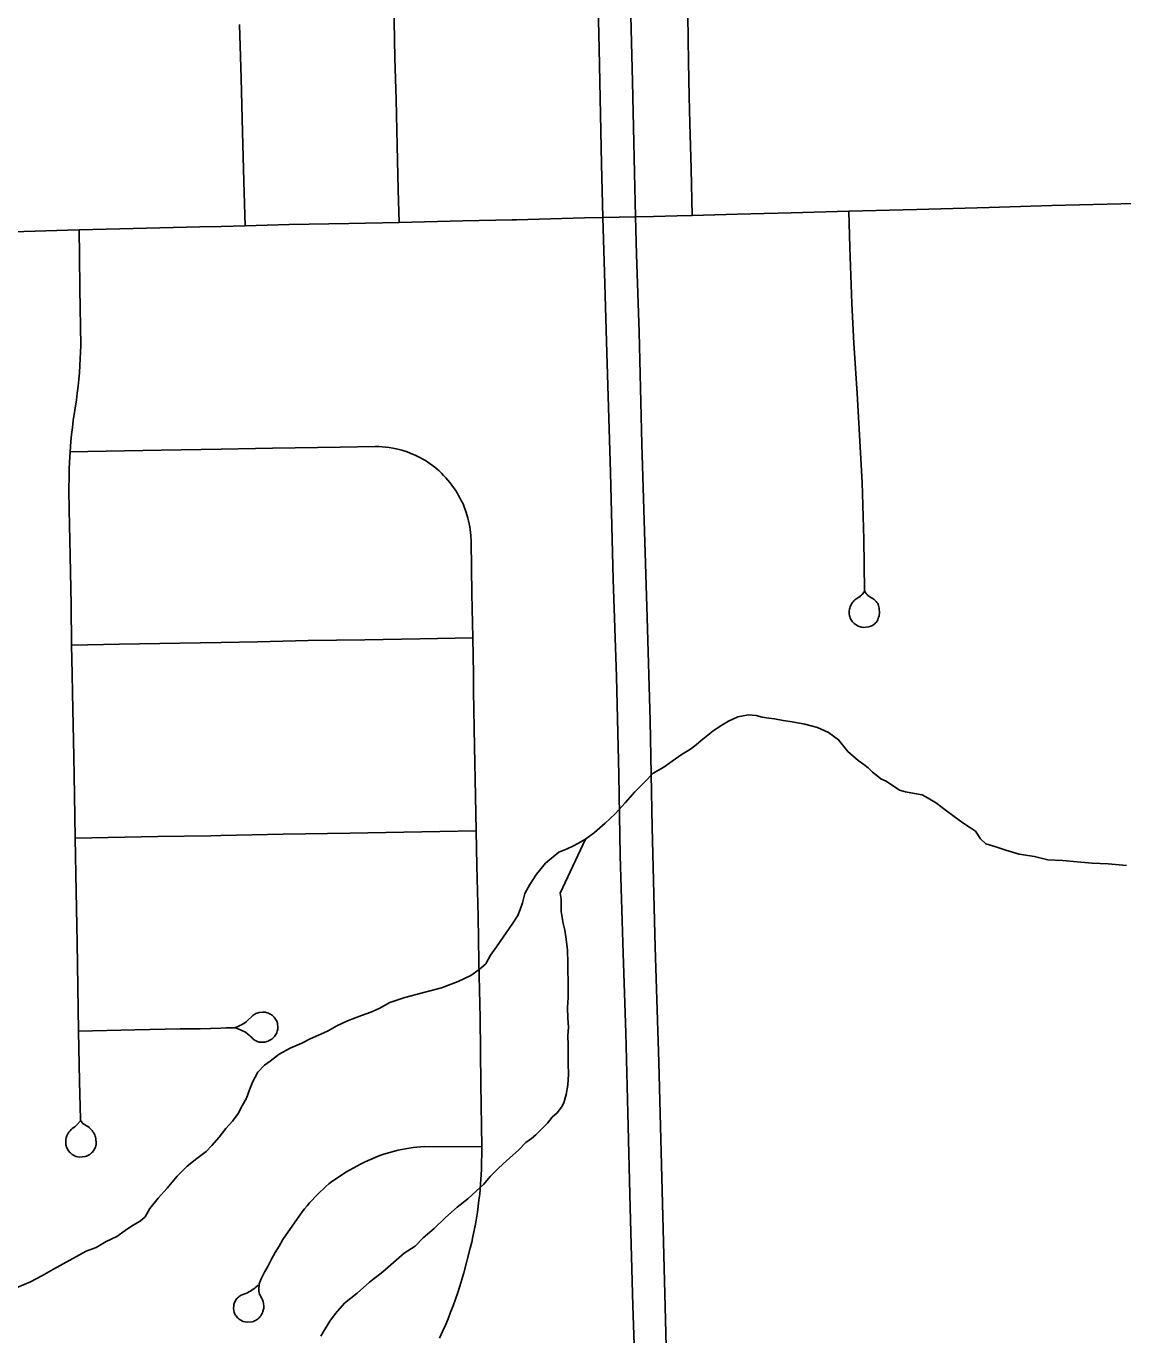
# Model space of a CAD drawing. Extents: x -59 to 82, y -3 to 49.
# Drawn here: x -12.142 to -11.645, y 29.169 to 29.762 of the extents above; entities that cross this region are included whole.
import ezdxf

# ---------------------------------------------------------------- set-up
doc = ezdxf.new("R2010")
doc.units = 0
for name, color, linetype in [('GM_X_City_Street', 7, 'Continuous'), ('GM_X_County_Road', 7, 'Continuous'), ('GM_X_Interstate_Route', 7, 'Continuous'), ('GM_X_Minor_River', 7, 'Continuous')]:
    doc.layers.add(name, color=color, linetype=linetype)

msp = doc.modelspace()

# ---------------------------------------------------------------- linework, layer by layer
at = {"layer": 'GM_X_City_Street'}
for points in [[(-11.97273, 29.67304), (-11.97312, 29.68789), (-11.97353, 29.70797), (-11.97409, 29.72884), (-11.97463, 29.74751), (-11.97511, 29.77283), (-11.97526, 29.77917), (-11.97571, 29.79601), (-11.97629, 29.81816), (-11.97689, 29.84106), (-11.97704, 29.84739), (-11.97728, 29.85815), (-11.97798, 29.88757), (-11.97859, 29.91028), (-11.97926, 29.93879), (-11.97961, 29.95848), (-11.97985, 29.96778)], [(-11.83976, 29.67617), (-11.84026, 29.69735), (-11.84082, 29.71816), (-11.84114, 29.73022), (-11.84149, 29.74574), (-11.84196, 29.77762)], [(-12.0425, 29.67152), (-12.04308, 29.69162), (-12.04365, 29.71404), (-12.04437, 29.73855), (-12.04503, 29.76278)], [(-11.76166, 29.50588), (-11.76276, 29.5045), (-11.76308, 29.50412), (-11.76344, 29.50378), (-11.76382, 29.50346), (-11.76422, 29.50318), (-11.76514, 29.50265), (-11.7656, 29.50234), (-11.76603, 29.50199), (-11.76644, 29.50161), (-11.76682, 29.5012), (-11.76717, 29.50078), (-11.76748, 29.50031), (-11.76776, 29.49983), (-11.768, 29.49933), (-11.76821, 29.49881), (-11.76837, 29.49828), (-11.76849, 29.49773), (-11.76864, 29.49684), (-11.76857, 29.49552), (-11.76849, 29.49497), (-11.76836, 29.49442), (-11.7682, 29.49389), (-11.76797, 29.49341), (-11.7677, 29.49294), (-11.76741, 29.49249), (-11.76708, 29.49207), (-11.76673, 29.49167), (-11.76634, 29.49131), (-11.76593, 29.49096), (-11.76549, 29.49065), (-11.76503, 29.49038), (-11.76455, 29.49014), (-11.76405, 29.48994), (-11.76302, 29.48965), (-11.7622, 29.48953), (-11.75984, 29.48973), (-11.75932, 29.48988), (-11.75883, 29.49008), (-11.75833, 29.4903), (-11.75787, 29.49056), (-11.75743, 29.49086), (-11.757, 29.49119), (-11.75661, 29.49155), (-11.75622, 29.49196), (-11.75594, 29.49246), (-11.75567, 29.49299), (-11.75544, 29.49354), (-11.75525, 29.49411), (-11.75509, 29.49469), (-11.75497, 29.49527), (-11.7549, 29.49587), (-11.75498, 29.49825), (-11.7551, 29.49884), (-11.75526, 29.49941), (-11.75541, 29.49986), (-11.75566, 29.5003), (-11.75602, 29.50081), (-11.75641, 29.50128), (-11.75683, 29.50174), (-11.75728, 29.50215), (-11.75776, 29.50255), (-11.75822, 29.50284), (-11.75875, 29.50314), (-11.75922, 29.50342), (-11.75967, 29.50372), (-11.7601, 29.50406), (-11.76049, 29.50444), (-11.76086, 29.50485), (-11.76133, 29.50558), (-11.76151, 29.50595), (-11.76162, 29.50628), (-11.76199, 29.52959), (-11.76279, 29.55523), (-11.76498, 29.59561), (-11.76647, 29.61842), (-11.76734, 29.63628), (-11.76831, 29.6617), (-11.76879, 29.67815)], [(-12.11722, 29.26577), (-12.11859, 29.26429), (-12.11913, 29.26375), (-12.11971, 29.26323), (-12.12086, 29.26234), (-12.12137, 29.26188), (-12.12184, 29.2614), (-12.12228, 29.26088), (-12.12267, 29.26032), (-12.12303, 29.25975), (-12.12335, 29.25914), (-12.12354, 29.25863), (-12.12368, 29.25812), (-12.12379, 29.2576), (-12.12385, 29.25686), (-12.12372, 29.25499), (-12.1236, 29.25448), (-12.12343, 29.25398), (-12.12323, 29.25349), (-12.123, 29.25302), (-12.12272, 29.25258), (-12.12243, 29.25215), (-12.12209, 29.25174), (-12.12173, 29.25136), (-12.12134, 29.251), (-12.12092, 29.25068), (-12.12003, 29.25013), (-12.11956, 29.2499), (-12.11906, 29.24972), (-12.11844, 29.24956), (-12.11752, 29.24945), (-12.11517, 29.24964), (-12.11437, 29.2499), (-12.11388, 29.25012), (-12.11297, 29.25066), (-12.11254, 29.25098), (-12.11214, 29.25133), (-12.11177, 29.25171), (-12.11142, 29.25212), (-12.11111, 29.25255), (-12.11084, 29.253), (-12.11059, 29.25348), (-12.11038, 29.25397), (-12.11021, 29.25448), (-12.11008, 29.25499), (-12.11001, 29.25556), (-12.11013, 29.25786), (-12.11027, 29.25843), (-12.11044, 29.25898), (-12.11066, 29.25952), (-12.11091, 29.26003), (-12.11119, 29.26053), (-12.11148, 29.26096), (-12.11188, 29.26149), (-12.11232, 29.26198), (-12.11278, 29.26244), (-12.11328, 29.26287), (-12.1138, 29.26326), (-12.11435, 29.26362), (-12.11532, 29.26415), (-12.1157, 29.26441), (-12.11606, 29.2647), (-12.11639, 29.26502), (-12.11674, 29.26552), (-12.11696, 29.26583), (-12.11711, 29.26615), (-12.11718, 29.26656), (-12.11752, 29.28364), (-12.11798, 29.30653), (-12.11868, 29.34669), (-12.11914, 29.36987), (-12.11957, 29.39399), (-12.11984, 29.41367), (-12.12018, 29.431), (-12.12072, 29.45968), (-12.1209, 29.46843), (-12.12116, 29.48154), (-12.12142, 29.49981), (-12.12184, 29.52202), (-12.12224, 29.54277), (-12.12235, 29.54585), (-12.12242, 29.54894), (-12.1223, 29.56128), (-12.12216, 29.56436), (-12.12189, 29.56908), (-12.12152, 29.57381), (-12.1212, 29.57699), (-12.12084, 29.58017), (-12.12043, 29.58334), (-12.119, 29.59266), (-12.1186, 29.59576), (-12.11824, 29.59886), (-12.11793, 29.60196), (-12.11766, 29.60507), (-12.11744, 29.60818), (-12.11706, 29.61733), (-12.11742, 29.64306), (-12.11761, 29.65811), (-12.11772, 29.66978)], [(-11.95433, 29.16742), (-11.953, 29.17032), (-11.9517, 29.17324), (-11.95046, 29.17618), (-11.94932, 29.17912), (-11.94822, 29.18207), (-11.94716, 29.18503), (-11.94613, 29.188), (-11.94514, 29.19099), (-11.94419, 29.19399), (-11.94327, 29.19701), (-11.94042, 29.20812), (-11.93978, 29.21081), (-11.93918, 29.21352), (-11.93862, 29.21624), (-11.93811, 29.21897), (-11.93763, 29.2217), (-11.9372, 29.22444), (-11.93681, 29.22719), (-11.93646, 29.22994), (-11.93615, 29.23269), (-11.93531, 29.24381), (-11.93513, 29.25415), (-11.93557, 29.28257), (-11.93596, 29.31254), (-11.93652, 29.33801), (-11.93684, 29.35851), (-11.93739, 29.38141), (-11.93775, 29.3973), (-11.93802, 29.41314), (-11.93843, 29.43554), (-11.9389, 29.4607), (-11.93902, 29.46836), (-11.93928, 29.48481), (-11.93971, 29.50472), (-11.94004, 29.52852), (-11.94017, 29.53119), (-11.94028, 29.53252), (-11.94045, 29.53385), (-11.94064, 29.53517), (-11.94089, 29.53649), (-11.94116, 29.53779), (-11.94148, 29.53909), (-11.94223, 29.54166), (-11.94266, 29.54292), (-11.94314, 29.54417), (-11.94371, 29.54548), (-11.94433, 29.54677), (-11.94499, 29.54804), (-11.94568, 29.5493), (-11.94641, 29.55053), (-11.94717, 29.55173), (-11.94798, 29.55292), (-11.94882, 29.55408), (-11.94969, 29.55521), (-11.9506, 29.55633), (-11.95154, 29.5574), (-11.95251, 29.55845), (-11.95351, 29.55948), (-11.95455, 29.56046), (-11.95653, 29.56215), (-11.95756, 29.56295), (-11.95969, 29.56445), (-11.96078, 29.56514), (-11.9619, 29.56581), (-11.96304, 29.56644), (-11.9642, 29.56704), (-11.96537, 29.5676), (-11.96656, 29.56813), (-11.96899, 29.56906), (-11.97147, 29.56986), (-11.97273, 29.57019), (-11.97399, 29.5705), (-11.97557, 29.57078), (-11.97716, 29.57102), (-11.97875, 29.57121), (-11.98034, 29.57137), (-11.98194, 29.57148), (-11.98354, 29.57155), (-11.99948, 29.57129), (-12.03015, 29.57071), (-12.0534, 29.57032), (-12.08055, 29.56982), (-12.11376, 29.56921), (-12.12189, 29.56908)], [(-12.12116, 29.48154), (-12.09942, 29.48201), (-12.07217, 29.48241), (-12.05342, 29.48276), (-12.03683, 29.48307), (-12.01387, 29.48353), (-11.98815, 29.48391), (-11.96323, 29.48432), (-11.93928, 29.48481)], [(-12.11957, 29.39399), (-12.08209, 29.39471), (-12.05798, 29.39505), (-12.05345, 29.39514), (-12.02522, 29.39575), (-11.99508, 29.39626), (-11.95417, 29.39703), (-11.93775, 29.3973)], [(-12.11798, 29.30653), (-12.0925, 29.30711), (-12.07188, 29.30751), (-12.06295, 29.30762), (-12.05348, 29.3079), (-12.05104, 29.30797), (-12.04912, 29.30804), (-12.04679, 29.30796), (-12.04648, 29.30786), (-12.04617, 29.30773), (-12.04512, 29.30732), (-12.04429, 29.30698), (-12.04364, 29.30667), (-12.043, 29.30636), (-12.04239, 29.30601), (-12.04121, 29.30522), (-12.04066, 29.30477), (-12.04014, 29.30429), (-12.03964, 29.30379), (-12.03917, 29.30326), (-12.0388, 29.30291), (-12.0384, 29.3026), (-12.03798, 29.30232), (-12.03753, 29.30207), (-12.03707, 29.30186), (-12.03659, 29.3017), (-12.0361, 29.30158), (-12.0356, 29.3015), (-12.03358, 29.3016), (-12.03259, 29.30186), (-12.03209, 29.30204), (-12.03161, 29.30224), (-12.03071, 29.30276), (-12.03029, 29.30307), (-12.02952, 29.30378), (-12.02918, 29.30417), (-12.02887, 29.3046), (-12.02859, 29.30504), (-12.02834, 29.3055), (-12.02813, 29.30598), (-12.02796, 29.30647), (-12.02783, 29.30694), (-12.02774, 29.3074), (-12.02767, 29.308), (-12.02782, 29.31008), (-12.02798, 29.31059), (-12.02819, 29.31107), (-12.02843, 29.31154), (-12.02871, 29.312), (-12.02902, 29.31243), (-12.02936, 29.31283), (-12.03013, 29.31356), (-12.03055, 29.31388), (-12.031, 29.31417), (-12.03146, 29.31442), (-12.03195, 29.31464), (-12.03245, 29.31482), (-12.03338, 29.31506), (-12.03453, 29.31515), (-12.03611, 29.315), (-12.03662, 29.31487), (-12.03712, 29.31471), (-12.03762, 29.3145), (-12.03809, 29.31426), (-12.03854, 29.31398), (-12.03897, 29.31367), (-12.03938, 29.31333), (-12.04139, 29.3113), (-12.04203, 29.31077), (-12.0427, 29.31028), (-12.0434, 29.30983), (-12.04411, 29.30941), (-12.04485, 29.30903), (-12.04561, 29.30869), (-12.04699, 29.30813)], [(-12.03655, 29.19145), (-12.03758, 29.19055), (-12.03817, 29.19003), (-12.03879, 29.18955), (-12.03943, 29.1891), (-12.04009, 29.18868), (-12.04077, 29.1883), (-12.04147, 29.18795), (-12.04219, 29.18764), (-12.04312, 29.18731), (-12.04382, 29.18704), (-12.04431, 29.18683), (-12.04475, 29.18659), (-12.04515, 29.1863), (-12.04554, 29.18599), (-12.0459, 29.18565), (-12.04623, 29.18528), (-12.04654, 29.18489), (-12.04681, 29.18448), (-12.04705, 29.18404), (-12.04726, 29.18359), (-12.04743, 29.18312), (-12.04757, 29.18265), (-12.04768, 29.18186), (-12.04774, 29.18104), (-12.04759, 29.17969), (-12.04746, 29.17922), (-12.0473, 29.17875), (-12.0471, 29.1783), (-12.04686, 29.17786), (-12.04659, 29.17744), (-12.0463, 29.17704), (-12.04594, 29.17666), (-12.04556, 29.1763), (-12.04516, 29.17597), (-12.04474, 29.17567), (-12.04334, 29.17498), (-12.04245, 29.17474), (-12.04145, 29.17464), (-12.03924, 29.17481), (-12.03874, 29.17496), (-12.03826, 29.17515), (-12.03778, 29.17538), (-12.03734, 29.17563), (-12.0365, 29.17625), (-12.03612, 29.17661), (-12.03576, 29.17702), (-12.03543, 29.17746), (-12.03486, 29.17841), (-12.03463, 29.17891), (-12.03444, 29.17943), (-12.03417, 29.1805), (-12.03409, 29.18104), (-12.03402, 29.18168), (-12.03415, 29.18324), (-12.03427, 29.18377), (-12.03442, 29.18431), (-12.03458, 29.18475), (-12.03479, 29.18514), (-12.03504, 29.18557), (-12.0354, 29.18623), (-12.03571, 29.1868), (-12.03592, 29.18731), (-12.03609, 29.18792), (-12.03621, 29.18852), (-12.0363, 29.18915), (-12.0361, 29.19203), (-12.03588, 29.19274), (-12.03557, 29.19346), (-12.03519, 29.19426), (-12.03369, 29.19722), (-12.0321, 29.20023), (-12.03049, 29.20322), (-12.02882, 29.20618), (-12.02713, 29.20913), (-12.02539, 29.21205), (-12.01766, 29.22317), (-12.01662, 29.22458), (-12.01554, 29.22597), (-12.01444, 29.22734), (-12.0133, 29.22868), (-12.01213, 29.22999), (-12.01093, 29.23127), (-12.0097, 29.23253), (-12.00844, 29.23375), (-12.00716, 29.23495), (-12.00584, 29.23612), (-12.0045, 29.23725), (-12.00313, 29.23835), (-12.00158, 29.23945), (-12, 29.24053), (-11.9984, 29.24156), (-11.99678, 29.24258), (-11.99515, 29.24355), (-11.99349, 29.24449), (-11.99182, 29.2454), (-11.99012, 29.24627), (-11.98842, 29.24711), (-11.98669, 29.24791), (-11.98494, 29.24867), (-11.98318, 29.24941), (-11.98141, 29.2501), (-11.97962, 29.25076), (-11.978, 29.25128), (-11.97637, 29.25175), (-11.97473, 29.25219), (-11.97307, 29.25258), (-11.97141, 29.25294), (-11.96974, 29.25325), (-11.96805, 29.25352), (-11.96637, 29.25375), (-11.96468, 29.25394), (-11.96298, 29.25408), (-11.96128, 29.25418), (-11.93513, 29.25415)]]:
    msp.add_lwpolyline(points, dxfattribs=at)
at = {"layer": 'GM_X_County_Road'}
for points in [[(-11.92145, 29.67429), (-11.91941, 29.67434), (-11.88867, 29.67523), (-11.88025, 29.67538), (-11.86543, 29.67563), (-11.85727, 29.67575), (-11.84657, 29.67606), (-11.83976, 29.67617), (-11.81922, 29.6768), (-11.81315, 29.67697)], [(-11.81315, 29.67697), (-11.79493, 29.6775), (-11.76879, 29.67815), (-11.73787, 29.67899), (-11.70517, 29.67988), (-11.67668, 29.68071), (-11.63914, 29.68162)], [(-12.3923, 29.66264), (-12.38861, 29.66275), (-12.37538, 29.66305), (-12.36294, 29.66347), (-12.34101, 29.66388), (-12.31275, 29.66479), (-12.28216, 29.66548), (-12.24602, 29.6665), (-12.23463, 29.66677), (-12.22895, 29.66692), (-12.20619, 29.6673), (-12.16383, 29.66837), (-12.13765, 29.6692), (-12.123, 29.66964), (-12.11772, 29.66978), (-12.0993, 29.67024), (-12.06306, 29.67106), (-12.05336, 29.67127), (-12.0425, 29.67152), (-12.02256, 29.67211), (-11.99546, 29.6726), (-11.97273, 29.67304), (-11.94386, 29.6738), (-11.92145, 29.67429)]]:
    msp.add_lwpolyline(points, dxfattribs=at)
at = {"layer": 'GM_X_Interstate_Route'}
for points in [[(-11.86551, 29.14704), (-11.86666, 29.18206), (-11.86788, 29.2266), (-11.86896, 29.26953), (-11.86986, 29.3058), (-11.87113, 29.3417), (-11.87239, 29.38608), (-11.87311, 29.4227), (-11.87419, 29.46726), (-11.87564, 29.51128), (-11.8769, 29.55981), (-11.87853, 29.61393), (-11.87961, 29.65037), (-11.88025, 29.67538), (-11.88087, 29.69962), (-11.88196, 29.75176), (-11.88304, 29.79704)], [(-11.85142, 29.15756), (-11.85207, 29.18161), (-11.85336, 29.23424), (-11.85498, 29.29252), (-11.85659, 29.34466), (-11.85788, 29.39891), (-11.85885, 29.44718), (-11.86014, 29.49399), (-11.86143, 29.53322), (-11.86256, 29.57261), (-11.86386, 29.6233), (-11.86498, 29.65849), (-11.86543, 29.67563), (-11.86595, 29.69562), (-11.86691, 29.73678), (-11.86789, 29.77876)]]:
    msp.add_lwpolyline(points, dxfattribs=at)
at = {"layer": 'GM_X_Minor_River'}
for points in [[(-12.14555, 29.1905), (-12.13988, 29.19285), (-12.1346, 29.19558), (-12.12933, 29.19868), (-12.11463, 29.20684), (-12.1101, 29.20841), (-12.10558, 29.21113), (-12.10068, 29.21347), (-12.09692, 29.21617), (-12.09353, 29.21849), (-12.09014, 29.22043), (-12.08789, 29.22236), (-12.08566, 29.22619), (-12.08193, 29.23079), (-12.07782, 29.2354), (-12.07333, 29.24078), (-12.06884, 29.24539), (-12.06433, 29.24887), (-12.0602, 29.25196), (-12.05758, 29.25465), (-12.05421, 29.25849), (-12.05123, 29.26233), (-12.04824, 29.26578), (-12.04563, 29.26924), (-12.04378, 29.27268), (-12.04193, 29.27612), (-12.04046, 29.27994), (-12.03899, 29.28376), (-12.03788, 29.28567), (-12.03677, 29.28796), (-12.03378, 29.29104), (-12.03114, 29.29297), (-12.02701, 29.29606), (-12.02211, 29.29878), (-12.01683, 29.30113), (-12.01306, 29.30307), (-12.00928, 29.30464), (-12.00513, 29.30659), (-12.00099, 29.30892), (-11.99609, 29.31126), (-11.98966, 29.31361), (-11.98551, 29.31518), (-11.98173, 29.31675), (-11.97684, 29.31947), (-11.97003, 29.32183), (-11.96209, 29.32383), (-11.95339, 29.32621), (-11.94583, 29.32896), (-11.94017, 29.33169), (-11.93641, 29.3344), (-11.93341, 29.3371), (-11.93119, 29.34092), (-11.92858, 29.34475), (-11.92113, 29.35549), (-11.91891, 29.35893), (-11.9178, 29.3616), (-11.9167, 29.36466), (-11.91562, 29.36885), (-11.9134, 29.37306), (-11.91043, 29.37765), (-11.90632, 29.38264), (-11.90031, 29.38766), (-11.89654, 29.38922), (-11.8939, 29.39039), (-11.89163, 29.39156), (-11.88824, 29.3935), (-11.88411, 29.3966), (-11.87923, 29.40083), (-11.87473, 29.40507), (-11.87025, 29.41006), (-11.86576, 29.41506), (-11.86164, 29.41929), (-11.85752, 29.42352), (-11.85262, 29.42624), (-11.84886, 29.42894), (-11.84435, 29.43204), (-11.84058, 29.43436), (-11.83795, 29.43629), (-11.8357, 29.43822), (-11.83345, 29.44015), (-11.83044, 29.44246), (-11.82706, 29.44478), (-11.82329, 29.44711), (-11.81914, 29.44906), (-11.81422, 29.44988), (-11.8108, 29.44954), (-11.80813, 29.44881), (-11.80509, 29.44847), (-11.80242, 29.44812), (-11.79862, 29.44741), (-11.79443, 29.4467), (-11.78872, 29.44563), (-11.78301, 29.44418), (-11.77804, 29.44195), (-11.77344, 29.43859), (-11.76919, 29.43332), (-11.76458, 29.4292), (-11.7619, 29.42733), (-11.75998, 29.42583), (-11.75805, 29.42396), (-11.75613, 29.42246)], [(-11.75613, 29.42246), (-11.75422, 29.42096), (-11.75192, 29.41985), (-11.74579, 29.41574), (-11.74312, 29.41502), (-11.73894, 29.41431), (-11.73551, 29.41359), (-11.73283, 29.4121), (-11.729, 29.40987), (-11.72516, 29.40687), (-11.72095, 29.40388), (-11.71711, 29.40089), (-11.71366, 29.39865), (-11.71137, 29.39716), (-11.70904, 29.39377), (-11.70673, 29.39151), (-11.70216, 29.39005), (-11.69758, 29.38858), (-11.69148, 29.38676), (-11.68463, 29.3857), (-11.67854, 29.38425), (-11.6717, 29.38395), (-11.66523, 29.38327), (-11.65839, 29.3826), (-11.65117, 29.3823), (-11.64281, 29.38164)], [(-12.00818, 29.16822), (-12.00706, 29.17013), (-12.00409, 29.17511), (-12.00148, 29.17856), (-11.99737, 29.18317), (-11.99174, 29.1878), (-11.98611, 29.19281), (-11.9801, 29.19744), (-11.97522, 29.20168), (-11.97034, 29.20592), (-11.96545, 29.20902), (-11.96171, 29.21286), (-11.95683, 29.2171), (-11.95158, 29.22211), (-11.94633, 29.22673), (-11.94145, 29.23059), (-11.9377, 29.23406), (-11.93432, 29.23714), (-11.93133, 29.24059), (-11.92759, 29.24444), (-11.92384, 29.2479), (-11.91859, 29.25253), (-11.91522, 29.25599), (-11.91259, 29.25792), (-11.91071, 29.25946), (-11.90772, 29.26254), (-11.90547, 29.26485), (-11.90323, 29.26753), (-11.90097, 29.26946), (-11.89911, 29.27214), (-11.898, 29.27406), (-11.89691, 29.27787), (-11.89621, 29.28206), (-11.8959, 29.287), (-11.89597, 29.29194), (-11.89603, 29.2965), (-11.89608, 29.3003), (-11.89614, 29.30448), (-11.89581, 29.30828), (-11.89625, 29.31246), (-11.89632, 29.3174), (-11.89599, 29.32159), (-11.89604, 29.32538), (-11.8961, 29.32956), (-11.89616, 29.33374), (-11.89621, 29.33754), (-11.89629, 29.34324), (-11.89672, 29.34704), (-11.89713, 29.34931), (-11.89755, 29.35235), (-11.89835, 29.35538), (-11.89918, 29.36069), (-11.89922, 29.36297), (-11.89926, 29.36639), (-11.89968, 29.36904), (-11.88824, 29.3935)]]:
    msp.add_lwpolyline(points, dxfattribs=at)

doc.saveas('drawing.dxf')
